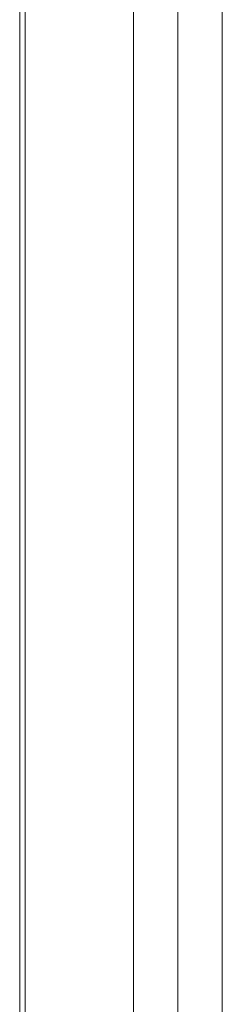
# Model space of a CAD drawing. Header units: inches. Extents: x 0 to 77643, y -44170 to 0.
# Tile 302 of 546: x 75574.75 to 75576.11, y -39654.5 to -39647.86. Entities that reach past the tile are written whole.
import ezdxf

# ---------------------------------------------------------------- set-up
doc = ezdxf.new("R2010")
doc.units = ezdxf.units.IN
doc.header["$MEASUREMENT"] = 0
doc.layers.get('0').update_dxf_attribs({"lineweight": 0})

msp = doc.modelspace()

# ---------------------------------------------------------------- linework, layer by layer
at = {"color": 7, "linetype": 'Continuous'}
for p, q in [((75574.746, -39751.76199), (75574.746, -39637.09816)), ((75574.78208, -39751.77737), (75574.78208, -39637.09816)), ((75575.51304, -39751.77737), (75575.51304, -39637.09816)), ((75575.81304, -39751.69699), (75575.81304, -39637.09816)), ((75575.81304, -39637.09816), (75575.81304, -39751.69699)), ((75576.11304, -39751.17737), (75576.11304, -39637.09816))]:
    msp.add_line(p, q, dxfattribs=at)

doc.saveas('drawing.dxf')
